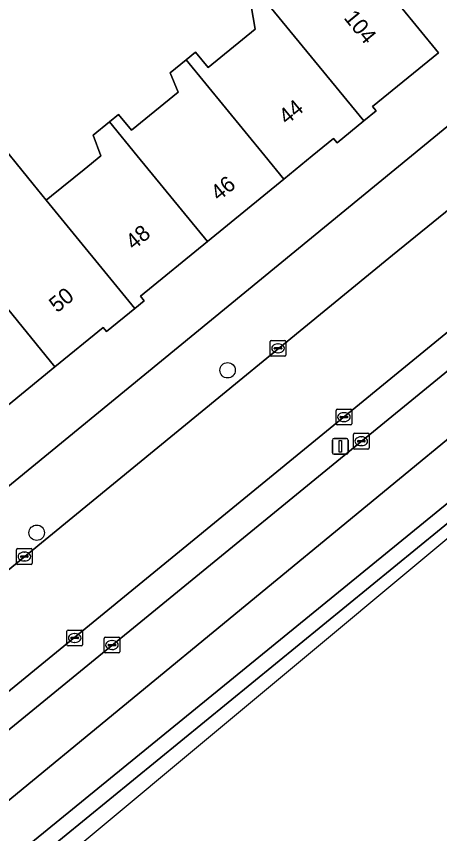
# Model space of a CAD drawing. Extents: x 162073 to 163043, y 381818 to 382561.
# Drawn here: x 162679.6 to 162706.4, y 381957.1 to 382008.8 of the extents above; entities that cross this region are included whole.
import ezdxf

# ---------------------------------------------------------------- set-up
doc = ezdxf.new("R2010")
doc.units = 0
for name, color, linetype in [('IMGEO_Berm_gesloten', 7, 'Continuous'), ('IMGEO_Berm_groen', 7, 'Continuous'), ('IMGEO_Boom', 7, 'Continuous'), ('IMGEO_Erf', 7, 'Continuous'), ('IMGEO_Kolk', 7, 'Continuous'), ('IMGEO_Lichtmast', 7, 'Continuous'), ('IMGEO_Pand', 7, 'Continuous'), ('IMGEO_Pand_nummerreeks', 7, 'Continuous'), ('IMGEO_Rijbaan_lokaal_open', 7, 'Continuous'), ('IMGEO_Rijbaan_regionaal_gesloten', 7, 'Continuous'), ('IMGEO_Voetpad_open', 7, 'Continuous')]:
    doc.layers.add(name, color=color, linetype=linetype)

msp = doc.modelspace()

# ---------------------------------------------------------------- linework, layer by layer
at = {"layer": 'IMGEO_Berm_gesloten'}
for points in [[(162715.499, 381983.729), (162727.302, 381993.446), (162726.692, 381994.177), (162726.582, 381994.087), (162710.994, 381981.337), (162667.888, 381946.191)], [(162585.447, 381877.124), (162590.613, 381881.492), (162595.373, 381885.446), (162635.551, 381918.548), (162641.585, 381923.497), (162648.628, 381929.257), (162655.422, 381934.783), (162659.417, 381938.007), (162661.482, 381939.678), (162667.507, 381944.555), (162715.499, 381983.729)]]:
    msp.add_lwpolyline(points, dxfattribs=at)
at = {"layer": 'IMGEO_Berm_groen'}
msp.add_lwpolyline([(162716.816, 381994.492), (162715.639, 381995.982), (162672.356, 381960.57), (162673.553, 381959.11)], close=True, dxfattribs=at)
at = {"layer": 'IMGEO_Boom'}
for centre in [(162692.977, 381986.412), (162680.888, 381976.123)]:
    msp.add_circle(centre, 0.489, dxfattribs=at)
at = {"layer": 'IMGEO_Erf'}
for points in [[(162700.104, 382014.134), (162706.33, 382006.516), (162702.161, 382003.108), (162702.38, 382002.84), (162701.596, 382002.199), (162699.909, 382000.82), (162699.684, 382001.095), (162698.344, 382000), (162696.535, 381998.521), (162691.699, 381994.568), (162687.466, 381991.108), (162687.703, 381990.819), (162687.099, 381990.325), (162685.308, 381988.861), (162685.091, 381989.127), (162682.047, 381986.638), (162677.21, 381982.684)], [(162678.039, 382001.414), (162680.671, 381998.192), (162681.496, 381997.182), (162681.825, 381997.45), (162683.885, 381999.129), (162684.955, 382000), (162684.461, 382001.3), (162685.503, 382002.152), (162686.071, 382002.616), (162686.894, 382001.609), (162689.85, 382004.025), (162689.349, 382005.253), (162690.359, 382006.079), (162690.951, 382006.563), (162691.756, 382005.578), (162694.722, 382008.003), (162694.48, 382009.492)], [(162704.626, 382000), (162709.684, 382004.145)], [(162663.669, 381966.433), (162704.626, 382000)]]:
    msp.add_lwpolyline(points, dxfattribs=at)
at = {"layer": 'IMGEO_Kolk'}
for p, q in [((162695.67, 381987.378), (162695.67, 381988.23)), ((162695.745, 381988.304), (162696.597, 381988.304)), ((162696.158, 381988.084), (162696.183, 381988.084)), ((162696.671, 381988.23), (162696.671, 381987.378)), ((162695.929, 381987.798), (162695.929, 381987.81)), ((162696.367, 381987.761), (162695.969, 381987.761)), ((162695.972, 381987.847), (162696.37, 381987.847)), ((162696.181, 381987.524), (162696.156, 381987.524)), ((162696.413, 381987.81), (162696.413, 381987.798)), ((162696.597, 381987.304), (162695.745, 381987.304)), ((162699.845, 381983.021), (162699.845, 381983.873)), ((162699.92, 381983.947), (162700.772, 381983.947)), ((162700.333, 381983.727), (162700.358, 381983.727)), ((162700.846, 381983.873), (162700.846, 381983.021)), ((162700.104, 381983.441), (162700.104, 381983.453)), ((162700.542, 381983.404), (162700.144, 381983.404)), ((162700.147, 381983.49), (162700.545, 381983.49)), ((162700.588, 381983.453), (162700.588, 381983.441)), ((162700.772, 381982.947), (162699.92, 381982.947)), ((162700.356, 381983.167), (162700.331, 381983.167)), ((162700.942, 381981.494), (162700.942, 381982.346)), ((162701.017, 381982.42), (162701.869, 381982.42)), ((162701.43, 381982.2), (162701.455, 381982.2)), ((162701.943, 381982.346), (162701.943, 381981.494)), ((162701.201, 381981.914), (162701.201, 381981.926)), ((162701.639, 381981.877), (162701.241, 381981.877)), ((162701.244, 381981.963), (162701.642, 381981.963)), ((162701.453, 381981.64), (162701.428, 381981.64)), ((162701.685, 381981.926), (162701.685, 381981.914)), ((162701.869, 381981.42), (162701.017, 381981.42)), ((162679.61, 381974.19), (162679.61, 381975.042)), ((162679.685, 381975.116), (162680.537, 381975.116)), ((162680.611, 381975.042), (162680.611, 381974.19)), ((162679.869, 381974.61), (162679.869, 381974.622)), ((162680.307, 381974.573), (162679.909, 381974.573)), ((162679.912, 381974.659), (162680.31, 381974.659)), ((162680.098, 381974.896), (162680.123, 381974.896)), ((162680.353, 381974.622), (162680.353, 381974.61)), ((162680.537, 381974.116), (162679.685, 381974.116)), ((162680.121, 381974.336), (162680.096, 381974.336)), ((162682.797, 381969.033), (162682.797, 381969.885)), ((162682.872, 381969.959), (162683.724, 381969.959)), ((162683.285, 381969.739), (162683.31, 381969.739)), ((162683.798, 381969.885), (162683.798, 381969.033)), ((162683.056, 381969.453), (162683.056, 381969.465)), ((162683.494, 381969.416), (162683.096, 381969.416)), ((162683.099, 381969.502), (162683.497, 381969.502)), ((162683.54, 381969.465), (162683.54, 381969.453)), ((162685.155, 381968.584), (162685.155, 381969.436)), ((162685.23, 381969.51), (162686.082, 381969.51)), ((162685.643, 381969.29), (162685.668, 381969.29)), ((162686.156, 381969.436), (162686.156, 381968.584)), ((162683.724, 381968.959), (162682.872, 381968.959)), ((162683.308, 381969.179), (162683.283, 381969.179)), ((162685.414, 381969.004), (162685.414, 381969.016)), ((162685.852, 381968.967), (162685.454, 381968.967)), ((162685.457, 381969.053), (162685.855, 381969.053)), ((162685.666, 381968.73), (162685.641, 381968.73)), ((162685.898, 381969.016), (162685.898, 381969.004)), ((162686.082, 381968.51), (162685.23, 381968.51))]:
    msp.add_line(p, q, dxfattribs=at)
for points in [[(162695.67, 381987.378), (162695.67, 381988.23)], [(162695.745, 381988.304), (162696.597, 381988.304)], [(162696.671, 381988.23), (162696.671, 381987.378)], [(162696.597, 381987.304), (162695.745, 381987.304)], [(162699.845, 381983.021), (162699.845, 381983.873)], [(162699.92, 381983.947), (162700.772, 381983.947)], [(162700.846, 381983.873), (162700.846, 381983.021)], [(162700.772, 381982.947), (162699.92, 381982.947)], [(162700.942, 381981.494), (162700.942, 381982.346)], [(162701.017, 381982.42), (162701.869, 381982.42)], [(162701.943, 381982.346), (162701.943, 381981.494)], [(162701.869, 381981.42), (162701.017, 381981.42)], [(162679.61, 381974.19), (162679.61, 381975.042)], [(162679.685, 381975.116), (162680.537, 381975.116)], [(162680.611, 381975.042), (162680.611, 381974.19)], [(162680.537, 381974.116), (162679.685, 381974.116)], [(162682.797, 381969.033), (162682.797, 381969.885)], [(162682.872, 381969.959), (162683.724, 381969.959)], [(162683.798, 381969.885), (162683.798, 381969.033)], [(162685.155, 381968.584), (162685.155, 381969.436)], [(162685.23, 381969.51), (162686.082, 381969.51)], [(162686.156, 381969.436), (162686.156, 381968.584)], [(162683.724, 381968.959), (162682.872, 381968.959)], [(162686.082, 381968.51), (162685.23, 381968.51)]]:
    msp.add_lwpolyline(points, dxfattribs=at)
for centre, radius, start, end in [((162695.747, 381988.228), 0.0765, 91.552, 178.448), ((162695.747, 381988.228), 0.0765, 91.552, 178.448), ((162696.595, 381988.228), 0.0765, 1.552, 88.448), ((162696.595, 381988.228), 0.0765, 1.552, 88.448), ((162695.747, 381987.38), 0.0765, 181.552, 268.448), ((162695.747, 381987.38), 0.0765, 181.552, 268.448), ((162695.969, 381987.807), 0.0403, 85.8775, 175.7526), ((162695.966, 381987.797), 0.0366, 178.938, 274.7102), ((162696.37, 381987.804), 0.043, 264.8664, 352.4533), ((162696.374, 381987.809), 0.0386, 1.7309, 96.639), ((162696.595, 381987.38), 0.0765, 271.552, 358.448), ((162696.595, 381987.38), 0.0765, 271.552, 358.448), ((162699.922, 381983.871), 0.0765, 91.552, 178.448), ((162699.922, 381983.871), 0.0765, 91.552, 178.448), ((162700.77, 381983.871), 0.0765, 1.552, 88.448), ((162700.77, 381983.871), 0.0765, 1.552, 88.448), ((162700.144, 381983.45), 0.0403, 85.8775, 175.7526), ((162700.141, 381983.44), 0.0366, 178.938, 274.7102), ((162700.545, 381983.447), 0.043, 264.8664, 352.4533), ((162700.549, 381983.452), 0.0386, 1.7309, 96.639), ((162699.922, 381983.023), 0.0765, 181.552, 268.448), ((162699.922, 381983.023), 0.0765, 181.552, 268.448), ((162700.77, 381983.023), 0.0765, 271.552, 358.448), ((162700.77, 381983.023), 0.0765, 271.552, 358.448), ((162701.019, 381982.344), 0.0765, 91.552, 178.448), ((162701.019, 381982.344), 0.0765, 91.552, 178.448), ((162701.867, 381982.344), 0.0765, 1.552, 88.448), ((162701.867, 381982.344), 0.0765, 1.552, 88.448), ((162701.241, 381981.923), 0.0403, 85.8775, 175.7526), ((162701.238, 381981.913), 0.0366, 178.938, 274.7102), ((162701.642, 381981.92), 0.043, 264.8664, 352.4533), ((162701.646, 381981.925), 0.0386, 1.7309, 96.639), ((162701.019, 381981.496), 0.0765, 181.552, 268.448), ((162701.019, 381981.496), 0.0765, 181.552, 268.448), ((162701.867, 381981.496), 0.0765, 271.552, 358.448), ((162701.867, 381981.496), 0.0765, 271.552, 358.448), ((162679.687, 381975.04), 0.0765, 91.552, 178.448), ((162679.687, 381975.04), 0.0765, 91.552, 178.448), ((162680.535, 381975.04), 0.0765, 1.552, 88.448), ((162680.535, 381975.04), 0.0765, 1.552, 88.448), ((162679.909, 381974.619), 0.0403, 85.8775, 175.7526), ((162679.906, 381974.609), 0.0366, 178.938, 274.7102), ((162680.31, 381974.616), 0.043, 264.8664, 352.4533), ((162680.314, 381974.621), 0.0386, 1.7309, 96.639), ((162679.687, 381974.192), 0.0765, 181.552, 268.448), ((162679.687, 381974.192), 0.0765, 181.552, 268.448), ((162680.535, 381974.192), 0.0765, 271.552, 358.448), ((162680.535, 381974.192), 0.0765, 271.552, 358.448), ((162682.874, 381969.883), 0.0765, 91.552, 178.448), ((162682.874, 381969.883), 0.0765, 91.552, 178.448), ((162683.722, 381969.883), 0.0765, 1.552, 88.448), ((162683.722, 381969.883), 0.0765, 1.552, 88.448), ((162683.096, 381969.462), 0.0403, 85.8775, 175.7526), ((162683.093, 381969.452), 0.0366, 178.938, 274.7102), ((162683.497, 381969.459), 0.043, 264.8664, 352.4533), ((162683.501, 381969.464), 0.0386, 1.7309, 96.639), ((162685.232, 381969.434), 0.0765, 91.552, 178.448), ((162685.232, 381969.434), 0.0765, 91.552, 178.448), ((162686.08, 381969.434), 0.0765, 1.552, 88.448), ((162686.08, 381969.434), 0.0765, 1.552, 88.448), ((162682.874, 381969.035), 0.0765, 181.552, 268.448), ((162682.874, 381969.035), 0.0765, 181.552, 268.448), ((162683.722, 381969.035), 0.0765, 271.552, 358.448), ((162683.722, 381969.035), 0.0765, 271.552, 358.448), ((162685.454, 381969.013), 0.0403, 85.8775, 175.7526), ((162685.451, 381969.003), 0.0366, 178.938, 274.7102), ((162685.855, 381969.01), 0.043, 264.8664, 352.4533), ((162685.859, 381969.015), 0.0386, 1.7309, 96.639), ((162685.232, 381968.586), 0.0765, 181.552, 268.448), ((162685.232, 381968.586), 0.0765, 181.552, 268.448), ((162686.08, 381968.586), 0.0765, 271.552, 358.448), ((162686.08, 381968.586), 0.0765, 271.552, 358.448)]:
    msp.add_arc(centre, radius, start, end, dxfattribs=at)
for centre, major_axis, ratio, start_param, end_param in [((162696.157, 381987.804), (-0.387, 0.002), 0.722429, 4.712389, 7.853982), ((162696.182, 381987.804), (-0.39, 0.002), 0.717154, 1.570796, 4.712389), ((162700.332, 381983.447), (-0.387, 0.002), 0.722429, 4.712389, 7.853982), ((162700.357, 381983.447), (-0.39, 0.002), 0.717154, 1.570796, 4.712389), ((162701.429, 381981.92), (-0.387, 0.002), 0.722429, 4.712389, 7.853982), ((162701.454, 381981.92), (-0.39, 0.002), 0.717154, 1.570796, 4.712389), ((162680.097, 381974.616), (-0.387, 0.002), 0.722429, 4.712389, 7.853982), ((162680.122, 381974.616), (-0.39, 0.002), 0.717154, 1.570796, 4.712389), ((162683.284, 381969.459), (-0.387, 0.002), 0.722429, 4.712389, 7.853982), ((162683.309, 381969.459), (-0.39, 0.002), 0.717154, 1.570796, 4.712389), ((162685.642, 381969.01), (-0.387, 0.002), 0.722429, 4.712389, 7.853982), ((162685.667, 381969.01), (-0.39, 0.002), 0.717154, 1.570796, 4.712389)]:
    msp.add_ellipse(centre, major_axis=major_axis, ratio=ratio, start_param=start_param, end_param=end_param, dxfattribs=at)
at = {"layer": 'IMGEO_Lichtmast'}
for p, q in [((162699.619, 381981.191), (162699.619, 381981.991)), ((162699.619, 381981.991), (162699.619, 381981.191)), ((162699.719, 381982.091), (162700.509, 381982.091)), ((162700.509, 381982.091), (162699.719, 381982.091)), ((162700.609, 381981.991), (162700.609, 381981.191)), ((162700.609, 381981.191), (162700.609, 381981.991)), ((162700.509, 381981.091), (162699.719, 381981.091)), ((162699.719, 381981.091), (162700.509, 381981.091))]:
    msp.add_line(p, q, dxfattribs=at)
msp.add_lwpolyline([(162700.039, 381981.966), (162700.189, 381981.966), (162700.189, 381981.216), (162700.039, 381981.216), (162700.039, 381981.966)], dxfattribs=at)
for centre, start, end in [((162699.719, 381981.991), 90, 180), ((162699.719, 381981.991), 90, 180), ((162700.509, 381981.991), 0, 90), ((162700.509, 381981.991), 360, 90), ((162699.719, 381981.191), 180, 270), ((162699.719, 381981.191), 180, 270), ((162700.509, 381981.191), 270, 0), ((162700.509, 381981.191), 270, 0)]:
    msp.add_arc(centre, 0.1, start, end, dxfattribs=at)
at = {"layer": 'IMGEO_Pand'}
for points in [[(162695.172, 382010.058), (162701.596, 382002.199), (162702.38, 382002.84), (162702.161, 382003.108), (162706.33, 382006.516), (162700.104, 382014.134), (162698.468, 382012.777), (162699.098, 382011.568), (162696.798, 382009.704), (162695.973, 382010.713)], [(162696.535, 381998.521), (162698.344, 382000), (162699.684, 382001.095), (162699.909, 382000.82), (162701.596, 382002.199), (162695.172, 382010.058), (162694.48, 382009.492), (162694.722, 382008.003), (162691.756, 382005.578), (162690.951, 382006.563), (162690.359, 382006.079), (162695.326, 382000)], [(162690.359, 382006.079), (162689.349, 382005.253), (162689.85, 382004.025), (162686.894, 382001.609), (162686.071, 382002.616), (162685.503, 382002.152), (162687.26, 382000), (162691.699, 381994.568), (162696.535, 381998.521), (162695.326, 382000)], [(162687.26, 382000), (162685.503, 382002.152), (162684.461, 382001.3), (162684.955, 382000), (162683.885, 381999.129), (162681.825, 381997.45), (162681.496, 381997.182), (162687.099, 381990.325), (162687.703, 381990.819), (162687.466, 381991.108), (162691.699, 381994.568)], [(162681.496, 381997.182), (162680.671, 381998.192), (162678.039, 382001.414), (162673.868, 381996.647), (162675.83, 381994.246), (162682.047, 381986.638), (162685.091, 381989.127), (162685.308, 381988.861), (162687.099, 381990.325)], [(162671.819, 381989.307), (162677.21, 381982.684), (162682.047, 381986.638), (162675.83, 381994.246), (162674.658, 381993.288), (162674.897, 381991.823)]]:
    msp.add_lwpolyline(points, close=True, dxfattribs=at)
at = {"layer": 'IMGEO_Rijbaan_lokaal_open'}
msp.add_lwpolyline([(162712.201, 382000.888), (162712.025, 382000.754), (162711.115, 382000), (162710.3, 381999.325), (162709.685, 381998.798), (162703.423, 381993.708), (162668.056, 381964.746), (162667.27, 381964.158), (162671.138, 381959.551), (162672.356, 381960.57), (162715.639, 381995.982), (162715.956, 381996.242), (162712.918, 382000)], close=True, dxfattribs=at)
at = {"layer": 'IMGEO_Rijbaan_regionaal_gesloten'}
for points in [[(162769.492, 382038.496), (162766.691, 382040.677), (162750.779, 382024.936), (162733.142, 382008.036), (162732.963, 382007.864), (162731.772, 382006.723), (162723.552, 382000), (162716.816, 381994.492), (162673.553, 381959.11), (162656.834, 381945.437), (162653.733, 381942.901), (162602.901, 381901.33), (162601.322, 381900.027)], [(162667.888, 381946.191), (162710.994, 381981.337), (162726.582, 381994.087), (162726.692, 381994.177), (162731.928, 381998.712), (162753.027, 382018.342), (162770.462, 382035.069)], [(162709.59, 381984.248), (162678.587, 381958.753), (162670.519, 381952.19), (162658.967, 381942.794), (162651.447, 381936.48), (162622.973, 381912.826), (162601.86, 381896.075), (162580.7, 381878.956), (162564.141, 381865.61), (162549.238, 381854.197), (162530.325, 381839.889), (162526.409, 381836.763), (162528.744, 381834.687), (162576.811, 381870.953)], [(162670.519, 381952.19), (162678.587, 381958.753), (162709.59, 381984.248)], [(162715.499, 381983.729), (162667.507, 381944.555), (162661.482, 381939.678), (162659.417, 381938.007), (162655.422, 381934.783), (162648.628, 381929.257), (162641.585, 381923.497), (162635.551, 381918.548), (162595.373, 381885.446), (162590.613, 381881.492), (162585.447, 381877.124)], [(162534.431, 381828.963), (162549.287, 381843.113), (162560.459, 381853.754), (162668.023, 381943.382), (162708.12, 381976.793)]]:
    msp.add_lwpolyline(points, dxfattribs=at)
at = {"layer": 'IMGEO_Voetpad_open'}
for points in [[(162709.684, 382004.145), (162704.626, 382000), (162663.669, 381966.433)], [(162703.423, 381993.708), (162709.685, 381998.798), (162710.3, 381999.325), (162711.115, 382000), (162712.025, 382000.754), (162712.201, 382000.888), (162713.757, 382002.205)], [(162658.282, 381966.905), (162656.461, 381964.469), (162657.204, 381963.592), (162657.53, 381963.223), (162657.898, 381962.873), (162658.305, 381962.547), (162658.749, 381962.251), (162659.228, 381961.993), (162659.737, 381961.776), (162660.27, 381961.606), (162660.82, 381961.487), (162661.38, 381961.42), (162661.943, 381961.407), (162662.5, 381961.447), (162663.045, 381961.539), (162663.572, 381961.678), (162664.073, 381961.86), (162664.545, 381962.082), (162664.984, 381962.337), (162665.388, 381962.619), (162665.755, 381962.923), (162667.27, 381964.158), (162668.056, 381964.746), (162703.423, 381993.708)]]:
    msp.add_lwpolyline(points, dxfattribs=at)

# ---------------------------------------------------------------- texts
at = {"layer": 'IMGEO_Pand_nummerreeks'}
for s, rotation, p in [('104', 309.2583, (162700.293, 382008.719)), ('44', 39.1773, (162696.723, 382001.926)), ('46', 39.2648, (162692.417, 381997.092)), ('48', 39.345, (162687.03, 381993.988)), ('50', 39.345, (162682.184, 381990.014))]:
    msp.add_text(s, height=1, rotation=rotation, dxfattribs=at).set_placement(p)

doc.saveas('drawing.dxf')
